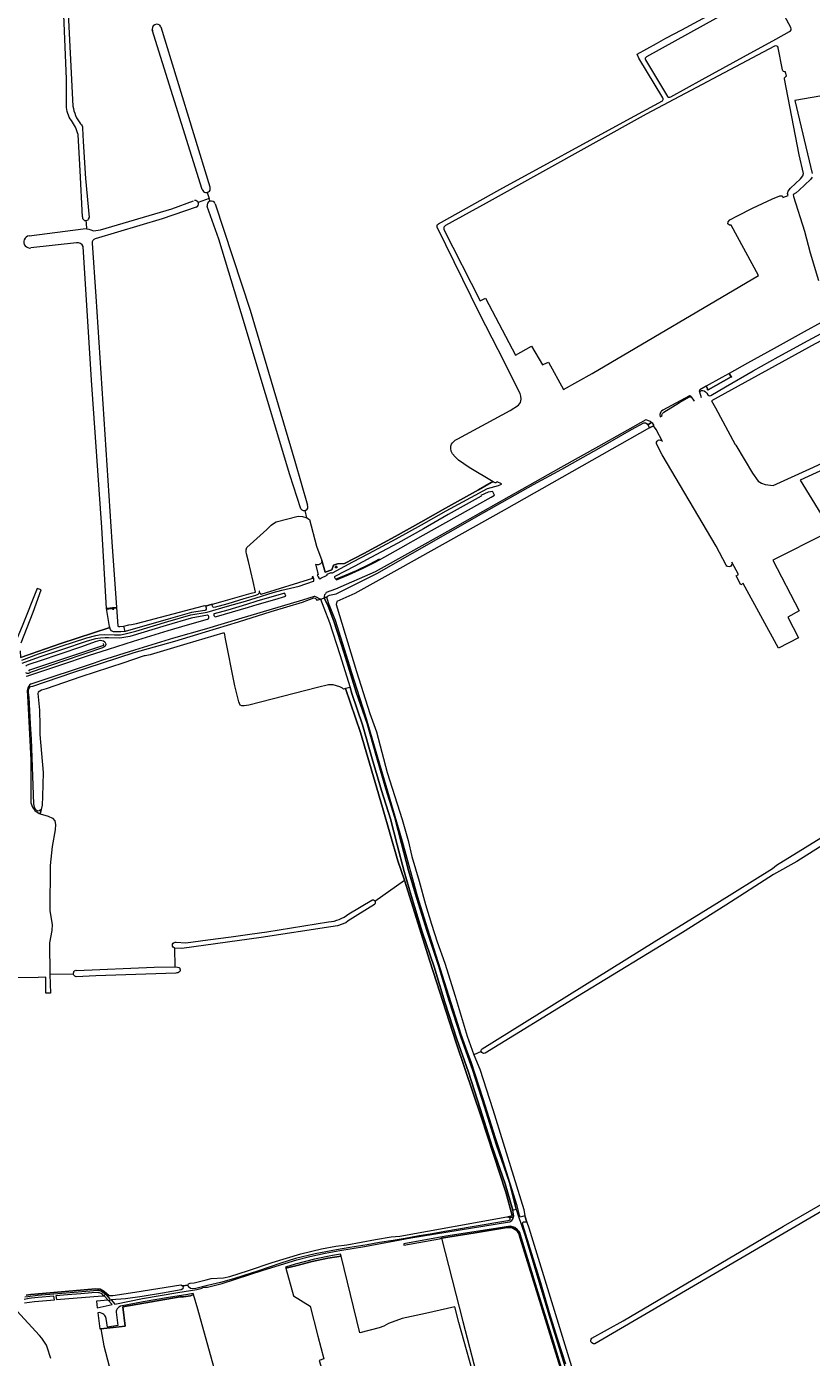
# Model space of a CAD drawing. Header units: metres. Extents: x 209813 to 223847, y 571801 to 587119.
# Tile 678 of 746: x 220340 to 220852, y 582618 to 583486. Entities that reach past the tile are written whole.
import ezdxf
from ezdxf.enums import TextEntityAlignment as Align

# ---------------------------------------------------------------- set-up
doc = ezdxf.new("R2010")
doc.units = ezdxf.units.M
for name, color, linetype, lineweight in [('B-RO-GK-BESCHOEIING_DAMWAND-G', 8, 'GK-BESCHOEIING', 0), ('B-RO-GR-GRAS-GV', 8, 'Continuous', 0), ('B-RO-KL-DATA_CAI-S', 8, 'Continuous', 0), ('B-RO-KW-KUNSTWERK_DEK-GV', 8, 'Continuous', 0), ('B-RO-KW-KUNSTWERK_STUW-GV', 8, 'Continuous', 0), ('B-RO-OG-HOOGTEPUNT-S', 8, 'Continuous', 0), ('B-RO-OG-TERREIN_CULTUURSCHEIDING-GV', 8, 'Continuous', 0), ('B-RO-OG-WEG-GV', 8, 'Continuous', 0), ('B-RO-VH-ONVERHARD-GV', 8, 'Continuous', 0), ('B-RO-VH-VERHARDING_GRASBETONSTEEN-GV', 8, 'Continuous', 0), ('B-RO-VW-AFSLUITPAAL-S', 8, 'Continuous', 0)]:
    doc.layers.add(name, color=color, linetype=linetype, lineweight=lineweight)
doc.styles.add('NLCS-ISO', font='txt')
doc.linetypes.add('GK-BESCHOEIING', pattern='A,30,-5,[1,NLCS.shx,S=1,R=0,X=0,Y=0],-5', length=40)

# ---------------------------------------------------------------- blocks, each defined once
blk = doc.blocks.new('SKL-DATA_SIGNAAL_CAIKAST-SO')
at = {"color": 0, "linetype": 'ByBlock', "lineweight": 18}
for points in [[(-2, 2), (2, 2), (2, 1.68), (-2, 1.68)], [(-2, 1.52), (2, 1.52), (2, -2), (-2, -2)]]:
    blk.add_lwpolyline(points, close=True, dxfattribs=at)
at = {"color": 0, "linetype": 'ByBlock', "lineweight": 18, "style": 'NLCS-ISO'}
blk.add_text('cai', height=1.5, dxfattribs=at).set_placement((0, 0), align=Align.MIDDLE_CENTER)
blk = doc.blocks.new('SVW-AFSLUITPAAL-SO')
at = {"lineweight": 18}
blk.add_circle((0, 0), 1.5, dxfattribs=at)
at = {"lineweight": 18, "style": 'NLCS-ISO'}
blk.add_text('af', height=1.8, dxfattribs=at).set_placement((0, 0), align=Align.MIDDLE_CENTER)
blk = doc.blocks.new('SIE-HOOGTEMERK-SO')
at = {"color": 0, "linetype": 'ByBlock', "lineweight": 18}
blk.add_lwpolyline([(-2, -2), (2, -2), (2, 2), (-2, 2)], close=True, dxfattribs=at)
at = {"color": 0, "linetype": 'ByBlock', "lineweight": 18, "style": 'NLCS-ISO'}
blk.add_text('NAP', height=1.5, dxfattribs=at).set_placement((0.1, 0), align=Align.MIDDLE_CENTER)

msp = doc.modelspace()

# ---------------------------------------------------------------- linework, layer by layer
at = {"layer": 'B-RO-GK-BESCHOEIING_DAMWAND-G', "flags": 128}
for points in [[(220773.801, 583244.115), (220775.884, 583241.482)], [(220780.491, 583243.57), (220779.524, 583247.252)], [(220404.35, 583091.223), (220403.647, 583094.702)], [(220341.524, 583065.312), (220342.24, 583066.108), (220390.518, 583082.303), (220390.341, 583083.237)]]:
    msp.add_lwpolyline(points, dxfattribs=at)
at = {"layer": 'B-RO-GR-GRAS-GV', "flags": 128}
for points in [[(220366.143, 583434.307), (220366.181, 583451.568), (220364.23, 583498.57), (220361.264, 583545.539), (220359.903, 583583.806), (220359.209, 583595.101)], [(220362.461, 583596.461), (220366.773, 583503.224), (220370.358, 583433.954)], [(220755.406, 583439.341), (220739.75, 583465.24), (220738.554, 583467.754), (220751.32, 583474.831), (220757.34, 583478.271), (220767.857, 583483.695), (220808.537, 583505.788), (220817.532, 583510.616), (220823.089, 583514.188), (220824.808, 583515.71), (220827.454, 583517.231), (220845.446, 583527.219), (220883.149, 583546.666), (220888.705, 583549.775), (220897.437, 583553.942), (220910.666, 583560.16), (220913.571, 583561.527), (220913.873, 583565.087), (220914.037, 583565.949), (220914.194, 583566.003)], [(220829.878, 583505.902), (220826.895, 583511.653), (220744.64, 583465.963)], [(220838.804, 583485.079), (220829.136, 583503.473)], [(220427.75, 583485.677), (220459.796, 583381.264)], [(220454.772, 583379.415), (220422.121, 583483.548)], [(220759.969, 583439.735), (220760.508, 583440.008), (220781.109, 583451.347), (220808.006, 583465.994), (220829.051, 583477.492), (220838.124, 583482.486)], [(220828.35, 583473.084), (220744.487, 583428.523), (220640.021, 583370.494), (220613.615, 583355.942), (220612.345, 583354.989), (220612.493, 583353.468), (220636.041, 583306.891), (220639.549, 583308.526), (220659.155, 583271.379), (220669.712, 583277.332), (220676.889, 583265.058)], [(220833.536, 583457.457), (220830.724, 583471.861)], [(220743.951, 583464.152), (220758.437, 583440.073)], [(220676.889, 583265.058), (220677.594, 583265.439), (220680.644, 583266.747), (220690.44, 583249.102), (220709.144, 583259.486), (220817.75, 583323.406), (220799.97, 583356.12), (220798.812, 583356.207), (220797.891, 583357.128), (220798.081, 583358.418), (220799.064, 583359.597), (220804.014, 583362.332), (220813.859, 583367.199), (220826.915, 583373.376), (220831.812, 583375.377), (220832.962, 583375.297), (220833.662, 583374.624), (220833.786, 583374.281), (220837.06, 583375.558), (220836.67, 583376.776), (220837.072, 583378.492), (220838.709, 583380.432), (220845.256, 583386.391), (220846.71, 583388.479), (220847.14, 583389.941), (220844.36, 583402.01), (220834.665, 583451.67)], [(220836.177, 583453.438), (220835.374, 583456.197)], [(220891.728, 583446.317), (220841.586, 583437.435), (220852.745, 583389.93)], [(220608.856, 583357.174), (220648.929, 583379.458), (220731.798, 583424.642), (220755.097, 583437.271)], [(220376.651, 583419.549), (220377.114, 583410.86), (220378.58, 583386.674), (220380.911, 583361.305)], [(220376.568, 583361.741), (220375.15, 583391.642), (220373.647, 583415.289)], [(220852.753, 583387.494), (220851.641, 583385.911), (220844.295, 583379.04), (220842.355, 583377.364), (220840.5, 583376.248), (220840.621, 583374.851), (220847.766, 583352.306), (220851.599, 583338.193), (220857.025, 583320.098)], [(220459.741, 583371.811), (220459.148, 583373.712), (220452.142, 583370.897)], [(220457.953, 583377.55), (220459.148, 583373.712)], [(220379.479, 583353.836), (220380.8, 583353.592), (220381.934, 583353.096), (220383.677, 583352.597), (220388.392, 583353.092), (220434.934, 583366.902), (220449.022, 583372.085)], [(220450.821, 583367.971), (220428.675, 583360.326), (220384.885, 583347.266)], [(220519.018, 583171.109), (220511.907, 583193.363), (220480.103, 583298.942), (220465.585, 583346.971), (220457.965, 583368.406)], [(220463.185, 583370.061), (220486.054, 583300.683), (220515.12, 583202.159), (220523.512, 583173.499)], [(220341.782, 583349.19), (220377.066, 583353.861), (220378.975, 583353.929), (220379.479, 583353.836), (220379.289, 583357.583), (220378.909, 583359.175)], [(220523.071, 583165.229), (220524.836, 583164.236), (220529.208, 583146.698), (220532.846, 583137.548), (220535.021, 583129.829), (220539.226, 583131.293), (220540.358, 583134.472), (220542.925, 583135.321), (220547.512, 583135.423), (220560.208, 583142.105), (220580.638, 583153.11), (220597.47, 583162.432), (220613.48, 583171.554), (220635.098, 583183.595), (220643.289, 583188.289), (220644.684, 583188.793), (220629.027, 583198.171), (220622.033, 583202.984), (220619.876, 583205.022), (220618.164, 583207.004), (220617.214, 583208.847), (220616.906, 583210.41), (220617.023, 583212.138), (220617.459, 583213.251), (220618.157, 583214.217), (220618.95, 583215.069), (220619.879, 583215.857), (220621.647, 583216.749), (220655.81, 583235.287), (220661.219, 583238.701), (220662.432, 583240.616), (220662.955, 583242.592), (220662.671, 583244.621), (220662.158, 583246.44), (220647.956, 583274.873), (220635.856, 583298.082), (220608.12, 583354.799)], [(220335.972, 583078.496), (220336.018, 583074.143), (220347.368, 583078.147), (220362.45, 583083.225), (220394.387, 583093.818), (220394.202, 583094.398), (220392.294, 583106.026), (220389.126, 583159.039), (220382.396, 583255.094), (220376.986, 583342.206)], [(220372.698, 583344.672), (220342.824, 583341.344)], [(220382.835, 583344.396), (220385.277, 583309.696), (220395.709, 583149.731), (220398.744, 583106.732), (220399.574, 583094.841), (220399.695, 583094.62), (220399.978, 583094.492), (220400.976, 583094.454), (220403.647, 583094.702), (220406.801, 583095.504), (220408.598, 583095.72), (220411.763, 583096.366), (220455.45, 583107.865), (220456.394, 583108.074), (220456.821, 583107.726), (220461.278, 583108.854), (220461.374, 583109.008), (220466.788, 583110.397), (220486.631, 583116.085), (220489.579, 583116.759)], [(221002.195, 583337.362), (221001.84, 583337.129), (221001.069, 583337.322), (220997.701, 583339.996), (220995.97, 583339.855), (220972.963, 583332.571), (220943.582, 583322.393), (220912.097, 583308.899), (220854.682, 583278.736), (220787.037, 583241.543), (220789.721, 583236.98), (220802.584, 583213.176), (220802.909, 583212.622), (220813.985, 583194.525), (220817.648, 583189.235), (220819.769, 583187.941), (220822.256, 583186.979), (220827.442, 583186.344), (220853.769, 583198.325), (220867.701, 583204.788)], [(220749.281, 583225.298), (220746.596, 583223.905), (220651.879, 583170.39), (220583.749, 583132.157), (220554.333, 583115.832), (220542.583, 583110.715), (220542.046, 583108.78), (220555.446, 583064.931), (220564.162, 583037.549), (220568.436, 583025.762), (220575.36, 582999.245), (220585.153, 582968.551), (220589.108, 582954.798), (220591.577, 582944.433), (220596.337, 582928.314), (220600.422, 582912.97), (220604.327, 582900.188), (220608.1, 582888.719), (220613.062, 582874.644), (220619.823, 582853.244), (220627.563, 582827.148), (220632.041, 582814.861)], [(220755.067, 583214.999), (220750.995, 583222.819), (220749.281, 583225.298)], [(220796.652, 583134.418), (220790.102, 583146.743), (220754.92, 583206.363), (220751.427, 583213.073)], [(220869.291, 583200.975), (220855.431, 583194.674), (220845.066, 583189.845), (220858.396, 583167.976), (220870.797, 583149.003), (220898.619, 583105.849), (220895.923, 583104.116), (220867.303, 583146.719), (220861.726, 583155.006), (220827.263, 583137.722), (220844.243, 583104.552), (220836.85, 583100.472), (220843.802, 583086.985), (220830.919, 583080.344), (220807.849, 583122.387), (220806.371, 583121.579), (220803.177, 583127.4), (220804.655, 583128.208), (220800.306, 583136.36)], [(220489.579, 583116.759), (220488.033, 583123.849), (220484.865, 583136.745), (220483.57, 583141.812), (220483.361, 583143.033), (220483.468, 583144.437), (220483.89, 583145.973), (220496.841, 583157.69), (220499.8, 583160.46), (220501.968, 583162.102), (220503.035, 583162.709), (220517.308, 583166.314), (220520.077, 583166.066), (220523.071, 583165.229), (220521.96, 583170.076)], [(220469.791, 583087.408), (220469.5, 583089.249), (220469.155, 583090.03), (220468.927, 583090.092), (220468.122, 583090.026), (220444.584, 583083.095), (220420.725, 583075.959), (220417.493, 583075.157), (220416.884, 583075.18), (220415.567, 583074.91), (220403.573, 583070.662), (220375.465, 583061.613), (220352.972, 583053.803), (220349.87, 583052.791), (220347.727, 583051.489), (220347.49, 583050.607), (220348.46, 583039.702), (220348.629, 583029.794), (220348.693, 583023.898), (220350.873, 582999.123), (220350.54, 582983.453), (220350.164, 582977.909), (220348.976, 582972.239), (220354.078, 582970.689), (220356.957, 582969.419), (220358.496, 582967.65), (220358.989, 582965.28), (220358.761, 582961.716), (220356.748, 582950.762), (220355.456, 582938.418), (220355.222, 582908.811), (220356.826, 582900.047), (220356.627, 582896.132), (220355.135, 582888.004), (220355.333, 582867.392)], [(220550.427, 582906.883), (220565.4, 582915.911), (220565.919, 582916.117), (220566.439, 582916.065), (220566.772, 582915.922), (220567.137, 582915.728), (220567.316, 582915.525), (220567.47, 582915.303), (220586.849, 582928.98), (220582.427, 582941.593), (220572.406, 582976.207), (220558.058, 583025.14), (220548.269, 583053.858), (220546.859, 583053.476), (220546.175, 583054.067), (220544.474, 583055.126), (220540.143, 583056.386), (220537.126, 583056.386), (220529.882, 583054.63), (220485.165, 583043.152), (220482.194, 583042.663), (220480.533, 583042.684), (220479.454, 583043.151), (220478.557, 583045.153), (220476.098, 583055.704), (220469.791, 583087.408)], [(220637.495, 582818.822), (220749.772, 582888.695), (220790.595, 582913.957), (220826.874, 582936.549), (220829.656, 582938.663), (220885.633, 582973.162), (220920.96, 582994.574), (220953.351, 583014.29)], [(220923.306, 582992.051), (220842.862, 582941.084), (220827.579, 582932.562), (220796.543, 582912.48), (220768.206, 582894.66), (220699.666, 582852.909), (220639.341, 582816.118), (220638.547, 582815.92), (220637.793, 582816.039), (220637.197, 582816.396), (220636.864, 582817.042), (220632.041, 582814.861), (220635.826, 582805.519), (220644.439, 582779.33), (220664.598, 582713.973), (220665.204, 582709.908)], [(220339.817, 582658.265), (220342.961, 582658.666), (220357.878, 582659.87), (220384.97, 582662.211), (220388.047, 582662.011), (220390.723, 582660.606), (220393.827, 582657.936), (220396.385, 582658.045), (220410.664, 582660.074), (220440.811, 582664.837), (220441.776, 582664.319), (220445.545, 582664.725), (220445.592, 582665.144), (220445.765, 582665.555), (220446.902, 582665.913), (220449.392, 582666.27), (220457.403, 582668.094), (220460.508, 582669.126), (220468.647, 582669.459), (220472.819, 582670.434), (220484.965, 582674.323), (220500.306, 582679.554), (220519.042, 582685.222), (220532.664, 582688.401), (220542.01, 582690.077), (220549.139, 582691.083), (220567.862, 582694.532), (220578.014, 582696.164), (220583.635, 582696.733), (220653.612, 582709.209), (220654.131, 582709.256), (220654.49, 582709.241), (220656.095, 582709.706), (220656.991, 582710.06), (220652.974, 582725.297), (220637.028, 582773.854), (220620.563, 582822.794), (220603.21, 582876.146), (220586.849, 582928.98)], [(220567.47, 582915.303), (220567.546, 582915.025), (220567.546, 582914.331), (220567.498, 582913.962), (220567.331, 582913.22), (220567.113, 582913.025), (220549.949, 582902.307), (220548.487, 582901.052), (220542.946, 582899.167), (220538.748, 582898.487), (220493.23, 582891.594), (220441.358, 582884.286), (220436.747, 582884.573)], [(220437.746, 582888.49), (220444.115, 582888.022), (220458.482, 582889.98), (220473.513, 582891.957), (220485.813, 582893.771), (220496.894, 582895.105), (220537.216, 582901.656)], [(220370.645, 582867.613), (220370.684, 582868.162), (220370.826, 582868.892), (220371.017, 582869.321), (220371.342, 582869.73), (220372.128, 582870.075), (220372.717, 582870.071), (220423.45, 582872.243), (220437.117, 582872.278), (220436.747, 582884.573)], [(220437.117, 582872.278), (220438.478, 582872.175), (220439.451, 582871.963), (220439.867, 582871.785), (220440.039, 582871.56), (220440.205, 582871.156), (220440.324, 582870.429), (220440.311, 582869.86), (220440.119, 582869.35), (220439.523, 582868.828), (220439.193, 582868.656), (220438.816, 582868.517), (220438.234, 582868.398), (220437.565, 582868.321), (220385.262, 582866.428), (220372.388, 582865.931), (220371.965, 582866.082), (220371.58, 582866.336), (220370.985, 582866.932), (220370.759, 582867.261), (220370.645, 582867.613), (220355.333, 582867.392), (220355.595, 582855.193), (220352.552, 582855.193), (220352.593, 582865.605), (220347.716, 582865.371), (220333.186, 582865.198)], [(220665.204, 582709.908), (220666.557, 582705.718), (220667.88, 582702.08), (220725.493, 582514.92)], [(220719.006, 582510.789), (220719.32, 582510.889), (220688.52, 582610.43), (220662.33, 582695.42), (220661.33, 582698.28), (220660.01, 582700.35), (220656.8, 582702.24), (220653.78, 582702.2), (220632.92, 582698.85), (220610.995, 582695.251), (220624.77, 582640.947), (220636.347, 582596.546), (220636.618, 582594.943), (220636.167, 582593.733), (220574.652, 582574.945), (220563.474, 582571.649), (220538.203, 582564.511), (220531.952, 582562.809)], [(220545.395, 582683.66), (220536.66, 582682.376), (220526.448, 582680.207), (220515.811, 582677.296), (220509.342, 582675.841), (220514.237, 582657.651), (220525.23, 582650.891), (220530.205, 582631.417), (220534.12, 582616.548), (220531.104, 582615.542), (220534.068, 582605.435), (220521.315, 582602.26), (220524.437, 582590.989), (220531.633, 582568.182), (220532.531, 582566.023), (220572.4, 582577.902), (220579.196, 582579.881), (220632.888, 582595.359)], [(220634.262, 582597.81), (220622.302, 582640.302), (220619.605, 582650.62), (220600.525, 582646.22), (220585.246, 582642.946), (220576.205, 582639.698), (220573.174, 582637.952), (220570.186, 582636.787), (220557.673, 582633.491), (220545.395, 582683.66)], [(220390.382, 582546.058), (220419.312, 582553.911), (220475.508, 582568.518), (220469.575, 582588.039), (220463.358, 582607.544), (220451.831, 582648.951), (220449.008, 582658.659), (220447.039, 582657.786), (220442.532, 582656.989), (220440.417, 582657.155), (220402.822, 582650.516), (220404.525, 582638.027), (220396.575, 582637.147), (220388.438, 582636.295), (220390.548, 582625.054), (220397.447, 582598.514), (220394.025, 582597.412), (220395.019, 582595.934), (220403.489, 582567.047), (220378.76, 582560.138), (220381.348, 582551.535), (220383.762, 582544.261)], [(220355.963, 582616.752), (220353.543, 582624.199), (220352.997, 582625.517), (220350.065, 582630.045), (220348.433, 582631.784), (220333.765, 582647.898), (220332.305, 582648.958), (220330.495, 582649.139), (220328.327, 582648.501), (220321.819, 582647.211), (220314.8, 582646.892), (220303.989, 582645.918), (220287.791, 582644.024), (220276.401, 582642.399), (220251.043, 582639.246), (220249.369, 582639.091)]]:
    msp.add_lwpolyline(points, dxfattribs=at)
at = {"layer": 'B-RO-GR-GRAS-GV'}
for points in [[(220838.124, 583482.486, 0.4351299), (220838.804, 583485.079)], [(220830.724, 583471.861, 0.4622376), (220828.35, 583473.084)], [(220744.64, 583465.963, 0.4350887), (220743.951, 583464.152)], [(220835.374, 583456.197, -0.3950724), (220833.536, 583457.457)], [(220834.665, 583451.67, -0.362273), (220836.177, 583453.438)], [(220369.325, 583424.538, -0.1637141), (220366.143, 583434.307)], [(220370.358, 583433.954, 0.1300027), (220375.313, 583422.224)], [(220755.097, 583437.271, 0.3829246), (220755.406, 583439.341)], [(220758.437, 583440.073, 0.2551139), (220759.969, 583439.735)], [(220373.647, 583415.289, 0.1093384), (220369.325, 583424.538)], [(220375.313, 583422.224, -0.2163578), (220376.651, 583419.549)], [(220608.12, 583354.799, -0.3506933), (220608.856, 583357.174)], [(220384.885, 583347.266, 0.3102836), (220382.835, 583344.396)], [(220376.986, 583342.206, 0.3745739), (220372.698, 583344.672)], [(220751.427, 583213.073, -0.9965411), (220755.067, 583214.999)], [(220800.306, 583136.36, -0.9772846), (220796.652, 583134.418)], [(220537.216, 582901.656, 0.1455645), (220550.427, 582906.883)], [(220436.319, 582884.714, -0.853023), (220437.746, 582888.49)], [(220436.747, 582884.573, -0.0105386), (220436.319, 582884.714)], [(220636.864, 582817.042, -0.3927335), (220637.495, 582818.822)]]:
    msp.add_lwpolyline(points, format="xyb", dxfattribs=at)
at = {"layer": 'B-RO-GR-GRAS-GV', "flags": 128}
msp.add_lwpolyline([(221024.765, 582813.198), (221025.394, 582812.834), (221025.863, 582812.393), (221026.353, 582811.544), (221026.485, 582810.751), (221026.551, 582809.924), (221026.181, 582809.112), (220868.012, 582718.179), (220710.941, 582626.342), (220710.134, 582626.377), (220708.997, 582626.985), (220708.64, 582627.453), (220708.388, 582628.043), (220708.362, 582628.705), (220708.494, 582629.419), (220709.077, 582630.042), (220729.449, 582641.471), (220834.164, 582703.2), (220914.909, 582749.731), (221023.218, 582813.24), (221024.071, 582813.363)], close=True, dxfattribs=at)
at = {"layer": 'B-RO-GR-GRAS-GV'}
for centre, radius, start, end in [((220425.054, 583484.304), 3.026, 26.993475, 206.264806), ((220457.349, 583380.165), 2.684, 196.234145, 23.881723), ((220450.045, 583370.082), 2.249, 290.170437, 98.366236), ((220460.584, 583369.206), 2.738, 18.199948, 194.80565), ((220378.722, 583361.355), 2.188, 169.851621, 0.963411), ((220342.221, 583345.256), 3.959, 96.362254, 280.74932), ((220521.16, 583172.504), 2.556, 213.065763, 23.881723)]:
    msp.add_arc(centre, radius, start, end, dxfattribs=at)
at = {"layer": 'B-RO-KW-KUNSTWERK_DEK-GV', "flags": 128}
msp.add_lwpolyline([(220393.357, 582654.898), (220393.826, 582654.412), (220394.91, 582655.357), (220392.205, 582658.355), (220391.561, 582658.912), (220390.561, 582657.797), (220390.688, 582657.685)], close=True, dxfattribs=at)
at = {"layer": 'B-RO-KW-KUNSTWERK_STUW-GV', "flags": 128}
msp.add_lwpolyline([(220392.294, 583106.026), (220392.336, 583105.779), (220398.76, 583106.482), (220398.744, 583106.732)], close=True, dxfattribs=at)
at = {"layer": 'B-RO-OG-TERREIN_CULTUURSCHEIDING-GV', "flags": 128}
for points in [[(220749.707, 583225.527), (220748.791, 583226.771), (220747.959, 583227.489), (220745.503, 583225.945), (220746.459, 583224.502), (220746.596, 583223.905)], [(220537.486, 583108.495), (220536.197, 583112.585), (220536.166, 583113.077), (220536.249, 583113.798), (220534.245, 583113.126), (220536.962, 583107.633), (220540.728, 583097.938), (220547.318, 583076.968), (220555.306, 583051.655), (220562.284, 583031.047), (220568.618, 583008.751), (220574.498, 582988.38), (220580.45, 582969.728), (220584.891, 582952.826), (220589.457, 582935.229), (220593.967, 582919.812), (220601.23, 582896.152), (220608.923, 582873.185), (220615.985, 582850.217), (220623.664, 582826.084), (220631.438, 582804.71), (220638.903, 582780.935), (220646.883, 582756.101), (220655.323, 582731.627), (220659.536, 582714.301), (220660.98, 582710.056), (220661.887, 582710.299), (220660.344, 582716.339), (220649.961, 582749.004), (220646.137, 582760.728), (220637.993, 582786.332), (220630.182, 582810.432), (220627.939, 582816.705), (220623.447, 582828.873), (220621.552, 582835.134), (220611.559, 582866.672), (220601.901, 582896.923), (220595.13, 582918.498), (220585.457, 582954.056), (220582.751, 582962.962), (220561.302, 583036.404), (220552.378, 583064.069), (220551.004, 583068.611), (220541.673, 583098.266), (220537.884, 583108.039)], [(220551.213, 583054.657), (220548.269, 583053.858), (220558.058, 583025.14), (220572.406, 582976.207), (220582.427, 582941.593), (220586.849, 582928.98), (220603.21, 582876.146), (220620.563, 582822.794), (220637.028, 582773.854), (220652.974, 582725.297), (220656.991, 582710.06), (220656.095, 582709.706), (220654.49, 582709.241), (220654.67, 582709.196), (220654.835, 582709.091), (220654.985, 582709.031), (220655.12, 582708.866), (220655.266, 582708.531), (220657.959, 582709.248), (220658.08, 582709.945), (220657.364, 582713.604), (220652.461, 582730.725), (220644.036, 582755.154), (220636.045, 582780.022), (220628.596, 582803.747), (220620.82, 582825.127), (220613.124, 582849.315), (220606.053, 582872.311), (220598.378, 582895.22), (220591.099, 582918.932), (220586.559, 582934.454), (220582.016, 582951.961), (220577.566, 582968.897), (220571.63, 582987.498), (220565.698, 583008.049), (220559.419, 583030.152), (220552.445, 583050.753)], [(220343.897, 582976.516), (220345.489, 582974.293), (220348.261, 582972.457), (220348.976, 582972.239), (220349.576, 582975.101), (220348.821, 582974.247), (220347.687, 582973.834), (220346.188, 582974.815), (220345.246, 582976.619), (220344.743, 582978.794), (220343.326, 583020.939), (220342.65, 583030.596), (220341.802, 583048.307), (220341.649, 583049.453), (220340.649, 583049.118), (220342.858, 583007.509), (220342.903, 582979.402)]]:
    msp.add_lwpolyline(points, close=True, dxfattribs=at)
at = {"layer": 'B-RO-OG-WEG-GV', "flags": 128}
for points in [[(220869.751, 583298.807), (220847.609, 583286.598), (220827.965, 583275.693), (220810.713, 583266.167), (220798.758, 583259.53), (220800.013, 583257.265), (220784.888, 583248.883), (220783.625, 583251.081), (220779.591, 583248.789), (220779.319, 583248.346), (220779.103, 583247.593), (220779.524, 583247.252), (220779.813, 583247.908), (220780.592, 583248.328), (220781.569, 583248.324), (220782.436, 583248.069), (220783.209, 583247.526), (220784.054, 583246.584), (220784.748, 583245.602), (220785.391, 583245.011), (220786.085, 583244.894), (220786.712, 583245.157), (220796.215, 583250.824), (220814.415, 583261.259), (220830.68, 583270.269), (220850.122, 583280.94), (220867.524, 583290.294)], [(220336.885, 583072.51), (220347.918, 583076.471), (220362.678, 583081.545), (220379.338, 583086.972), (220385.182, 583088.524), (220387.445, 583088.915), (220391.257, 583089.262), (220397.526, 583089.037), (220401.373, 583089.016), (220404.389, 583089.495), (220411.292, 583091.432), (220432.253, 583097.691), (220447.277, 583102.07), (220457.951, 583103.843), (220471.254, 583107.564), (220482.965, 583110.867), (220489.834, 583113.071), (220500.961, 583116.553), (220506.686, 583118.134), (220518.038, 583120.602), (220527.312, 583123.863), (220527.582, 583124.05), (220527.544, 583124.472), (220527.606, 583125.032), (220527.554, 583125.546), (220527.284, 583126.244), (220527.113, 583126.972), (220526.589, 583126.796), (220526.511, 583126.016), (220526.623, 583125.741), (220493.071, 583115.355), (220492.949, 583115.754), (220492.794, 583115.936), (220492.385, 583116.109), (220492.074, 583117.503), (220491.91, 583117.458), (220491.993, 583117.057), (220491.816, 583116.096), (220491.025, 583115.31), (220489.558, 583114.555), (220481.891, 583112.436), (220471.377, 583109.09), (220462.492, 583106.856), (220461.864, 583107.072), (220461.656, 583107.278), (220461.464, 583107.647), (220461.25, 583108.651), (220461.278, 583108.854), (220456.821, 583107.726), (220457.058, 583107.16), (220457.205, 583106.661), (220457.295, 583106.148), (220457.256, 583105.638), (220456.837, 583105.093), (220456.404, 583104.86), (220447.739, 583103.526), (220432.424, 583099.207), (220404.35, 583091.223), (220401.707, 583090.934), (220396.808, 583090.955), (220395.598, 583091.533), (220394.834, 583092.42), (220394.387, 583093.818), (220362.45, 583083.225), (220347.368, 583078.147), (220337.025, 583074.468)], [(220339.837, 583062.002), (220340.792, 583062.193), (220362.396, 583069.446), (220380.46, 583075.469), (220393.487, 583079.609), (220409.94, 583084.804), (220432.526, 583091.688), (220445.185, 583095.389), (220458.257, 583099.277), (220458.718, 583099.544), (220458.947, 583099.853), (220459.062, 583100.146), (220458.965, 583100.857), (220458.715, 583101.43), (220458.432, 583101.675), (220458.181, 583101.783), (220447.6, 583099.793), (220431.121, 583095.02), (220407.424, 583087.931), (220404.851, 583087.325), (220400.903, 583086.739), (220393.516, 583086.962), (220391.405, 583086.975), (220388.306, 583086.758), (220385.141, 583086.277), (220379.544, 583084.804), (220362.935, 583079.163), (220348.33, 583074.351), (220337.002, 583070.236)], [(220339.526, 583068.609), (220340.15, 583069.057), (220341.758, 583069.798), (220349.079, 583072.125), (220362.005, 583076.599), (220376.231, 583081.411), (220385.131, 583084.557), (220388.146, 583085.373), (220389.291, 583085.357), (220390.276, 583085.094), (220391.116, 583084.329), (220391.634, 583083.613), (220391.785, 583082.631), (220391.481, 583081.626), (220390.612, 583080.803), (220389.702, 583080.399), (220378.017, 583076.487), (220364.009, 583071.665), (220343.695, 583064.885), (220343.027, 583064.637), (220341.399, 583063.832), (220340.532, 583063.736), (220339.529, 583064.146)], [(220441.776, 582664.319), (220442.177, 582664.104), (220442.112, 582662.345), (220441.074, 582661.744), (220428.897, 582659.456), (220415.43, 582657.319), (220404.745, 582655.816), (220395.204, 582655.047), (220397.774, 582652.335), (220415.725, 582655.987), (220438.761, 582659.926), (220451.188, 582661.864), (220454.714, 582662.633), (220454.986, 582663.067), (220456.448, 582663.479), (220458.088, 582663.477), (220467.832, 582665.716), (220494.567, 582674.371), (220516.475, 582681.117), (220524.868, 582683.297), (220534.952, 582685.584), (220544.579, 582687.335), (220560.59, 582689.919), (220590.882, 582695.475), (220654.009, 582705.882), (220655.456, 582706.048), (220656.733, 582706.763), (220657.782, 582708.232), (220657.959, 582709.248), (220655.266, 582708.531)], [(220655.482, 582706.996), (220654.223, 582706.712), (220632.284, 582702.976), (220620.794, 582701.036), (220613.1, 582699.628), (220603.488, 582698.035), (220596.284, 582696.769), (220587.1, 582695.116), (220579.427, 582693.891), (220570.325, 582692.503), (220562.427, 582690.951), (220551.141, 582689.195), (220542.427, 582687.685), (220528.386, 582685.133), (220515.677, 582682.055), (220506.024, 582678.931), (220498.37, 582676.522), (220490.758, 582673.807), (220481.799, 582670.99), (220475.187, 582668.805), (220466.575, 582666.458), (220458.228, 582664.498), (220450.572, 582662.555), (220448.461, 582662.305), (220447.086, 582662.533), (220445.874, 582663.616), (220445.506, 582664.385), (220445.545, 582664.725), (220441.776, 582664.319)], [(220666.557, 582705.718), (220665.204, 582709.908), (220662.227, 582708.967), (220661.887, 582710.299), (220660.98, 582710.056), (220665.355, 582697.487), (220673.18, 582671.359), (220681.016, 582645.415), (220689.518, 582617.935), (220696.695, 582595.18)], [(220691.976, 582613.247), (220686.889, 582629.168), (220681.497, 582646.727), (220675.668, 582666.286), (220663.897, 582704.054), (220663.846, 582704.795), (220663.891, 582705.392), (220664.298, 582705.897), (220664.876, 582706.082), (220665.796, 582705.916), (220666.557, 582705.718)], [(220693.529, 582596.429), (220683.984, 582627.948), (220673.124, 582662.811), (220662.254, 582698.25), (220662.182, 582698.568), (220661.679, 582699.608), (220660.489, 582700.821), (220658.858, 582702.193), (220655.99, 582703.141)], [(220656.8, 582702.24), (220660.01, 582700.35), (220661.33, 582698.28), (220662.33, 582695.42), (220688.52, 582610.43)], [(220339.009, 582657.066), (220340.805, 582657.392), (220347.132, 582658.107), (220371.152, 582660.169), (220386.42, 582661.365), (220386.945, 582661.353), (220387.703, 582661.213), (220388.333, 582661.038), (220389.056, 582660.711), (220389.697, 582660.35), (220391.167, 582659.253), (220392.205, 582658.355), (220392.629, 582657.885), (220393.827, 582657.936), (220390.723, 582660.606), (220388.047, 582662.011), (220384.97, 582662.211), (220357.878, 582659.87), (220342.961, 582658.666), (220339.817, 582658.265)], [(220338.706, 582653.132), (220345.236, 582654.063), (220358.407, 582655.163), (220357.792, 582657.518), (220347.633, 582656.695), (220343.248, 582656.299), (220341.721, 582656.089), (220338.479, 582655.354)]]:
    msp.add_lwpolyline(points, dxfattribs=at)
for points in [[(220754.883, 583231.841), (220754.774, 583232.403), (220755.208, 583233.419), (220755.968, 583234.247), (220766.233, 583240.606), (220772.704, 583244.184), (220773.893, 583244.19), (220773.537, 583244.624), (220773.09, 583244.968), (220772.722, 583244.938), (220755.36, 583235.459), (220754.522, 583234.934), (220754.07, 583234.373), (220753.629, 583233.44), (220753.371, 583232.618), (220753.654, 583231.068)], [(220536.249, 583113.798), (220536.822, 583114.413), (220537.889, 583114.928), (220542.225, 583115.735), (220568.782, 583128.994), (220615.306, 583155.404), (220638.456, 583168.769), (220670.992, 583187.09), (220689.377, 583196.924), (220713.908, 583210.77), (220734.968, 583222.834), (220742.963, 583227.194), (220744.132, 583227.223), (220745.113, 583226.534), (220745.503, 583225.945), (220747.959, 583227.489), (220747.23, 583228.118), (220744.204, 583229.166), (220713.323, 583211.779), (220688.773, 583198.028), (220637.889, 583169.484), (220614.911, 583156.449), (220590.742, 583142.84), (220567.559, 583130.146), (220541.804, 583118.667), (220535.661, 583116.464), (220535.116, 583115.79), (220534.636, 583115.086), (220534.283, 583114.127), (220534.245, 583113.126)], [(220528.888, 583134.834), (220528.593, 583135.028), (220530.5, 583128.419), (220529.646, 583128.152), (220530.452, 583126.687), (220530.75, 583126.059), (220530.9, 583125.834), (220531.128, 583125.638), (220531.413, 583125.58), (220532.05, 583125.836), (220536.176, 583127.864), (220536.27, 583128.138), (220536.226, 583128.438), (220538.842, 583129.56), (220539.054, 583129.435), (220539.282, 583129.358), (220539.697, 583129.442), (220553.04, 583136.547), (220563.536, 583141.991), (220581.221, 583151.524), (220597.89, 583160.767), (220613.986, 583169.946), (220640.823, 583184.444), (220648.031, 583186.275), (220650.167, 583187.135), (220650.002, 583187.507), (220647.313, 583188.788), (220646.851, 583188.521), (220646.504, 583188.218), (220645.855, 583188.18), (220644.684, 583188.793), (220643.289, 583188.289), (220635.098, 583183.595), (220613.48, 583171.554), (220597.47, 583162.432), (220580.638, 583153.11), (220560.208, 583142.105), (220547.512, 583135.423), (220542.925, 583135.321), (220540.358, 583134.472), (220539.226, 583131.293), (220535.021, 583129.829), (220532.846, 583137.548), (220532.52, 583136.194), (220532.289, 583135.675), (220531.909, 583135.289), (220530.581, 583134.66), (220529.829, 583134.58)], [(220644.407, 583182.303), (220644.307, 583182.507), (220641.431, 583181.93), (220636.552, 583179.847), (220636.761, 583179.501), (220615.346, 583167.383), (220599.235, 583158.209), (220582.363, 583148.855), (220564.819, 583139.427), (220554.232, 583133.795), (220541.309, 583127.031), (220541.156, 583126.86), (220541.161, 583126.436), (220541.276, 583126.134), (220541.48, 583125.771), (220541.928, 583125.297), (220550.107, 583128.561), (220559.594, 583132.854), (220567.779, 583137.055), (220570.257, 583138.38), (220570.493, 583137.939), (220584.328, 583145.67), (220598.857, 583153.9), (220643.399, 583178.864), (220645.527, 583180.018)], [(220341.649, 583049.453), (220341.354, 583051.661), (220341.432, 583053.338), (220341.924, 583054.272), (220342.66, 583055.191), (220344.064, 583055.551), (220370.329, 583064.269), (220389.597, 583070.632), (220410.353, 583077.421), (220436.905, 583084.925), (220456.967, 583090.919), (220478.413, 583097.457), (220499.763, 583104.163), (220520.069, 583110.275), (220527.571, 583113.106), (220528.47, 583112.787), (220529.158, 583112.27), (220529.562, 583111.487), (220531.859, 583112.112), (220531.312, 583112.521), (220529.236, 583113.585), (220528.281, 583113.869), (220527.749, 583113.871), (220520.121, 583111.49), (220478.445, 583099.114), (220457.451, 583092.957), (220436.066, 583086.758), (220410.519, 583078.989), (220389.09, 583072.156), (220384.227, 583070.571), (220342.84, 583056.868), (220342.442, 583056.695), (220342.173, 583056.516), (220341.002, 583054.266), (220340.463, 583052.47), (220340.649, 583049.118)], [(220508.697, 583115.894), (220508.633, 583116.105), (220501.606, 583114.255), (220490.463, 583110.889), (220483.696, 583108.694), (220471.424, 583105.113), (220462.483, 583102.658), (220462.344, 583102.56), (220462.261, 583102.335), (220462.256, 583102.091), (220462.405, 583101.668), (220462.802, 583101.065), (220463.009, 583100.803), (220463.262, 583100.758), (220463.959, 583100.888), (220484.885, 583106.969), (220490.602, 583108.677), (220502.158, 583112.084), (220509.21, 583114.201)], [(220610.995, 582695.251), (220632.92, 582698.85), (220653.78, 582702.2), (220656.8, 582702.24), (220655.99, 582703.141), (220643.433, 582701.24), (220613.645, 582696.645), (220586.321, 582691.713), (220586.314, 582690.876), (220609.53, 582695.01)], [(220515.811, 582677.296), (220526.448, 582680.207), (220536.66, 582682.376), (220545.395, 582683.66), (220545.077, 582684.958), (220539.855, 582684.05), (220528.074, 582681.566), (220515.464, 582678.32), (220509.014, 582676.344), (220509.342, 582675.841)], [(220390.561, 582657.797), (220389.615, 582658.618), (220388.682, 582659.225), (220387.749, 582659.645), (220387.236, 582659.785), (220386.711, 582659.831), (220382.746, 582659.703), (220375.481, 582659.061), (220366.793, 582658.326), (220359.191, 582657.669), (220359.512, 582655.255), (220389.311, 582657.744)], [(220393.357, 582654.898), (220385.746, 582654.313), (220386.236, 582649.988), (220396.017, 582651.978)], [(220388.438, 582636.295), (220396.575, 582637.147), (220404.525, 582638.027), (220402.822, 582650.516), (220440.417, 582657.155), (220442.532, 582656.989), (220447.039, 582657.786), (220449.008, 582658.659), (220448.851, 582659.199), (220445.399, 582658.68), (220432.676, 582656.686), (220416.187, 582653.901), (220401.362, 582650.885), (220400.385, 582650.334), (220399.687, 582649.774), (220399.238, 582649.263), (220398.81, 582648.467), (220398.626, 582647.814), (220398.504, 582647.058), (220399.585, 582638.259), (220392.81, 582637.341), (220392.075, 582642.873), (220391.891, 582643.567), (220391.545, 582644.261), (220391.116, 582644.792), (220390.483, 582645.446), (220389.83, 582645.915), (220387.871, 582646.945), (220386.624, 582646.56), (220387.843, 582636.233)]]:
    msp.add_lwpolyline(points, close=True, dxfattribs=at)
at = {"layer": 'B-RO-OG-WEG-GV'}
msp.add_lwpolyline([(220655.266, 582708.531, -0.2449593), (220655.482, 582706.996)], format="xyb", dxfattribs=at)
at = {"layer": 'B-RO-VH-ONVERHARD-GV', "flags": 128}
msp.add_lwpolyline([(220336.465, 583083.671), (220344.345, 583103.745), (220349.649, 583118.304), (220347.041, 583119.236), (220337.175, 583094.606), (220332.734, 583083.747)], dxfattribs=at)
msp.add_lwpolyline([(220551.213, 583054.657), (220552.445, 583050.753), (220559.419, 583030.152), (220565.698, 583008.049), (220571.63, 582987.498), (220577.566, 582968.897), (220582.016, 582951.961), (220586.559, 582934.454), (220591.099, 582918.932), (220598.378, 582895.22), (220606.053, 582872.311), (220613.124, 582849.315), (220620.82, 582825.127), (220628.596, 582803.747), (220636.045, 582780.022), (220644.036, 582755.154), (220652.461, 582730.725), (220657.364, 582713.604), (220659.536, 582714.301), (220655.323, 582731.627), (220646.883, 582756.101), (220638.903, 582780.935), (220631.438, 582804.71), (220623.664, 582826.084), (220615.985, 582850.217), (220608.923, 582873.185), (220601.23, 582896.152), (220593.967, 582919.812), (220589.457, 582935.229), (220584.891, 582952.826), (220580.45, 582969.728), (220574.498, 582988.38), (220568.618, 583008.751), (220562.284, 583031.047), (220555.306, 583051.655), (220547.318, 583076.968), (220540.728, 583097.938), (220536.962, 583107.633), (220534.245, 583113.126), (220534.183, 583112.904), (220532.636, 583112.13), (220532.288, 583112.001), (220531.859, 583112.112), (220534.129, 583106.64), (220537.893, 583096.954), (220544.442, 583076.113)], close=True, dxfattribs=at)
at = {"layer": 'B-RO-VH-VERHARDING_GRASBETONSTEEN-GV', "flags": 128}
for points in [[(220783.625, 583251.081), (220784.888, 583248.883), (220800.013, 583257.265), (220798.758, 583259.53), (220793.877, 583256.82)], [(220542.257, 583124.887), (220550.303, 583128.101), (220559.812, 583132.404), (220568.013, 583136.613), (220570.493, 583137.939), (220570.257, 583138.38), (220563.652, 583134.879), (220555.11, 583130.742), (220545.818, 583126.779), (220541.928, 583125.297)]]:
    msp.add_lwpolyline(points, close=True, dxfattribs=at)

# ---------------------------------------------------------------- block references
at = {"layer": 'B-RO-KL-DATA_CAI-S', "xscale": 0.2, "yscale": 0.2, "zscale": 0.2}
msp.add_blockref('SKL-DATA_SIGNAAL_CAIKAST-SO', (220542.087, 583133.12), dxfattribs=at)
at = {"layer": 'B-RO-OG-HOOGTEPUNT-S', "xscale": 0.2, "yscale": 0.2, "zscale": 0.2}
msp.add_blockref('SIE-HOOGTEMERK-SO', (220396.627, 583106.202), dxfattribs=at)
at = {"layer": 'B-RO-VW-AFSLUITPAAL-S', "xscale": 0.2, "yscale": 0.2, "zscale": 0.2}
for p in [(220800.021, 583257.278), (220784.715, 583248.9)]:
    msp.add_blockref('SVW-AFSLUITPAAL-SO', p, dxfattribs=at)

doc.saveas('drawing.dxf')
